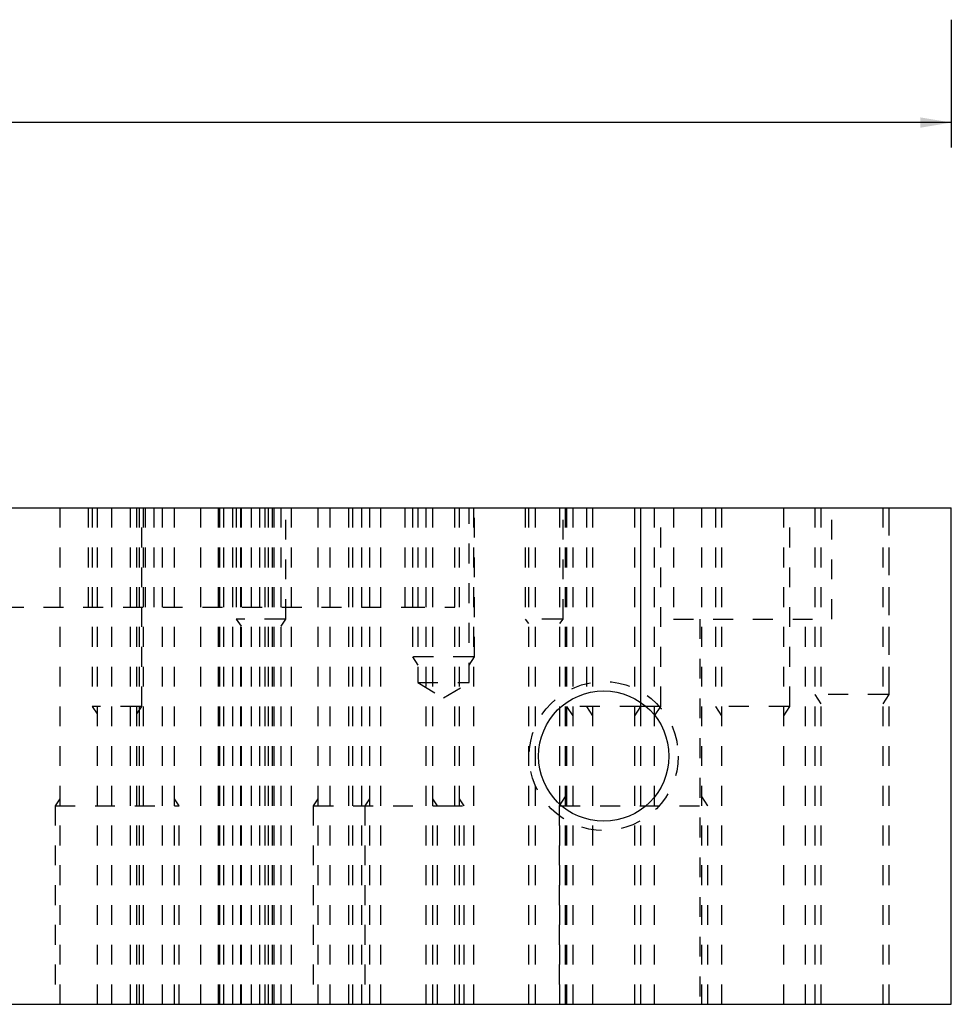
# Model space of a CAD drawing. Header units: inches. Extents: x 1802 to 2468, y -253 to -72.
# Tile 534 of 570: x 2398.27 to 2402.96, y -199.46 to -194.5. Entities that reach past the tile are written whole.
import ezdxf

# ---------------------------------------------------------------- set-up
doc = ezdxf.new("R2010")
doc.units = ezdxf.units.IN
doc.header["$LTSCALE"] = 0.5
doc.header["$MEASUREMENT"] = 0
doc.linetypes.add('HIDDEN', pattern=[0.225, 0.15, -0.075])
for name, color, linetype in [('SID-M-D', 42, 'Continuous'), ('SID-M-H', 4, 'HIDDEN'), ('SID-M-S', 105, 'Continuous')]:
    doc.layers.add(name, color=color, linetype=linetype)

msp = doc.modelspace()

# ---------------------------------------------------------------- linework, layer by layer
at = {"layer": 'SID-M-D'}
for p, q in [((2402.96353, -194.50117), (2402.96353, -195.14403)), ((2402.96353, -195.01903), (2394.48433, -195.01903))]:
    msp.add_line(p, q, dxfattribs=at)
msp.add_solid([(2402.96353, -195.01903), (2402.80753, -194.99303), (2402.80753, -195.04503)], dxfattribs=at)
at = {"layer": 'SID-M-H'}
for p, q in [((2398.47448, -196.95887), (2398.47448, -199.45887)), ((2398.6194, -197.45887), (2398.6194, -196.95887)), ((2398.63803, -196.95887), (2398.63803, -197.95887)), ((2398.66253, -196.95887), (2398.66253, -199.45887)), ((2398.73637, -199.45887), (2398.73637, -196.95887)), ((2398.83137, -199.45887), (2398.83137, -196.95887)), ((2398.83137, -199.45887), (2398.83137, -196.95887)), ((2398.86353, -199.45887), (2398.86353, -196.95887)), ((2398.87637, -199.45887), (2398.87637, -196.95887)), ((2398.88803, -197.95887), (2398.88803, -196.95887)), ((2398.89637, -199.45887), (2398.89637, -196.95887)), ((2398.90666, -197.45887), (2398.90666, -196.95887)), ((2398.95053, -197.45887), (2398.95053, -196.95887)), ((2398.99137, -199.45887), (2398.99137, -196.95887)), ((2399.05258, -199.45887), (2399.05258, -196.95887)), ((2399.1857, -199.45887), (2399.1857, -196.95887)), ((2399.27303, -196.95887), (2399.27303, -199.45887)), ((2399.2807, -199.45887), (2399.2807, -196.95887)), ((2399.3007, -199.45887), (2399.3007, -196.95887)), ((2399.3457, -199.45887), (2399.3457, -196.95887)), ((2399.3457, -199.45887), (2399.3457, -196.95887)), ((2399.36353, -196.95887), (2399.36353, -197.51887)), ((2399.38637, -199.45887), (2399.38637, -196.95887)), ((2399.38803, -196.95887), (2399.38803, -199.45887)), ((2399.4407, -199.45887), (2399.4407, -196.95887)), ((2399.48137, -199.45887), (2399.48137, -196.95887)), ((2399.48137, -199.45887), (2399.48137, -196.95887)), ((2399.50728, -196.95887), (2399.50728, -199.45887)), ((2399.52637, -199.45887), (2399.52637, -196.95887)), ((2399.54637, -199.45887), (2399.54637, -196.95887)), ((2399.55403, -199.45887), (2399.55403, -196.95887)), ((2399.58903, -199.45887), (2399.58903, -196.95887)), ((2399.61353, -197.51887), (2399.61353, -196.95887)), ((2399.64137, -199.45887), (2399.64137, -196.95887)), ((2399.77448, -196.95887), (2399.77448, -199.45887)), ((2399.8357, -199.45887), (2399.8357, -196.95887)), ((2399.9307, -199.45887), (2399.9307, -196.95887)), ((2399.9507, -199.45887), (2399.9507, -196.95887)), ((2399.9957, -199.45887), (2399.9957, -196.95887)), ((2399.9957, -199.45887), (2399.9957, -196.95887)), ((2400.03448, -196.95887), (2400.03448, -199.45887)), ((2400.0907, -199.45887), (2400.0907, -196.95887)), ((2400.21353, -197.45887), (2400.21353, -196.95887)), ((2400.21353, -197.45887), (2400.21353, -196.95887)), ((2400.25052, -196.95887), (2400.25052, -197.70887)), ((2400.27827, -196.95887), (2400.27827, -197.83887)), ((2400.31978, -199.45887), (2400.31978, -196.95887)), ((2400.35258, -199.45887), (2400.35258, -196.95887)), ((2400.46353, -199.45887), (2400.46353, -196.95887)), ((2400.48758, -199.45887), (2400.48758, -196.95887)), ((2400.53527, -197.83887), (2400.53527, -196.95887)), ((2400.55728, -196.95887), (2400.55728, -199.45887)), ((2400.56302, -197.70887), (2400.56302, -196.95887)), ((2400.81853, -196.95887), (2400.81853, -197.51887)), ((2400.83403, -196.95887), (2400.83403, -199.45887)), ((2400.86978, -199.45887), (2400.86978, -196.95887)), ((2400.99303, -199.45887), (2400.99303, -196.95887)), ((2401.00853, -197.51887), (2401.00853, -196.95887)), ((2401.01978, -196.95887), (2401.01978, -199.45887)), ((2401.02603, -196.95887), (2401.02603, -199.45887)), ((2401.02603, -196.95887), (2401.02603, -197.95887)), ((2401.05728, -196.95887), (2401.05728, -199.45887)), ((2401.12603, -196.95887), (2401.12603, -197.95887)), ((2401.15728, -196.95887), (2401.15728, -199.45887)), ((2401.36978, -199.45887), (2401.36978, -196.95887)), ((2401.40103, -199.45887), (2401.40103, -196.95887)), ((2401.40103, -197.95887), (2401.40103, -196.95887)), ((2401.46978, -199.45887), (2401.46978, -196.95887)), ((2401.50103, -197.95887), (2401.50103, -196.95887)), ((2401.56503, -196.95887), (2401.56503, -197.51887)), ((2401.70728, -199.45887), (2401.70728, -196.95887)), ((2401.77603, -196.95887), (2401.77603, -197.95887)), ((2401.80728, -196.95887), (2401.80728, -199.45887)), ((2402.11978, -199.45887), (2402.11978, -196.95887)), ((2402.15103, -197.95887), (2402.15103, -196.95887)), ((2402.27603, -196.95887), (2402.27603, -199.45887)), ((2402.27603, -196.95887), (2402.27603, -197.89887)), ((2402.30728, -196.95887), (2402.30728, -199.45887)), ((2402.36203, -197.51887), (2402.36203, -196.95887)), ((2402.61978, -199.45887), (2402.61978, -196.95887)), ((2402.65103, -199.45887), (2402.65103, -196.95887)), ((2402.65103, -197.89887), (2402.65103, -196.95887)), ((2392.9934, -197.45887), (2400.21353, -197.45887)), ((2400.21353, -197.45887), (2400.46353, -197.45887)), ((2399.36353, -197.51887), (2399.38803, -197.55562)), ((2399.60598, -197.51887), (2399.36353, -197.51887)), ((2399.58903, -197.55562), (2399.61353, -197.51887)), ((2399.61353, -197.51887), (2399.60599, -197.51887)), ((2400.81853, -197.51887), (2400.83403, -197.54212)), ((2400.99303, -197.54212), (2401.00853, -197.51887)), ((2401.00853, -197.51887), (2401.0013, -197.51887)), ((2401.56503, -197.51887), (2402.36203, -197.51887)), ((2401.69803, -197.51887), (2401.69803, -199.45887)), ((2402.22903, -199.45887), (2402.22903, -197.51887)), ((2400.25052, -197.70887), (2400.27827, -197.7505)), ((2400.53527, -197.7505), (2400.56302, -197.70887)), ((2400.56302, -197.70887), (2400.55608, -197.70887)), ((2400.27827, -197.83887), (2400.53527, -197.83887)), ((2400.27827, -197.83887), (2400.40677, -197.91608)), ((2400.40677, -197.91608), (2400.53527, -197.83887)), ((2402.27603, -197.89887), (2402.30728, -197.94575)), ((2402.61978, -197.94575), (2402.65103, -197.89887)), ((2402.65103, -197.89887), (2402.64408, -197.89887)), ((2398.63803, -197.95887), (2398.66253, -197.99562)), ((2398.86353, -197.99562), (2398.88803, -197.95887)), ((2398.88803, -197.95887), (2398.88049, -197.95887)), ((2401.02603, -197.95887), (2401.05728, -198.00575)), ((2401.12603, -197.95887), (2401.15728, -198.00575)), ((2401.36978, -198.00575), (2401.40103, -197.95887)), ((2401.40103, -197.95887), (2401.39408, -197.95887)), ((2401.46978, -198.00575), (2401.50103, -197.95887)), ((2401.50103, -197.95887), (2401.49408, -197.95887)), ((2401.77603, -197.95887), (2401.80728, -198.00575)), ((2402.11978, -198.00575), (2402.15103, -197.95887)), ((2402.15103, -197.95887), (2402.14408, -197.95887)), ((2398.47448, -198.4237), (2398.45103, -198.45887)), ((2399.07603, -198.45887), (2399.05258, -198.4237)), ((2399.77448, -198.4237), (2399.75103, -198.45887)), ((2400.03448, -198.4237), (2400.01103, -198.45887)), ((2400.37603, -198.45887), (2400.35258, -198.4237)), ((2400.51103, -198.45887), (2400.48758, -198.4237)), ((2401.01978, -198.412), (2400.98853, -198.45887)), ((2401.73853, -198.45887), (2401.70728, -198.412)), ((2398.45103, -198.45887), (2398.45103, -199.45887)), ((2398.45103, -198.45887), (2398.45286, -198.45887)), ((2399.07603, -199.45887), (2399.07603, -198.45887)), ((2399.75103, -198.45887), (2399.75103, -199.45887)), ((2399.75103, -198.45887), (2399.75286, -198.45887)), ((2400.01103, -198.45887), (2400.01103, -199.45887)), ((2400.37603, -199.45887), (2400.37603, -198.45887)), ((2400.37603, -198.45887), (2400.40305, -198.45887)), ((2400.51103, -199.45887), (2400.51103, -198.45887)), ((2400.98853, -198.45887), (2400.98853, -199.45887)), ((2400.98853, -198.45887), (2400.99574, -198.45887)), ((2401.73853, -199.45887), (2401.73853, -198.45887))]:
    msp.add_line(p, q, dxfattribs=at)
msp.add_circle((2401.21353, -198.20887), 0.375, dxfattribs=at)
for points, knots in [([(2401.00129, -197.51887), (2400.98071, -197.51887), (2400.94989, -197.51887), (2400.91353, -197.51887), (2400.87718, -197.51887), (2400.84636, -197.51887), (2400.82576, -197.51887), (2400.81853, -197.51887), (2400.81996, -197.51887), (2400.81853, -197.51887)], [0, 0, 0, 0, 0.1428408, 0.2857007, 0.4285606, 0.5714204, 0.7142803, 0.8571401, 1, 1, 1, 1]), ([(2400.55607, -197.70887), (2400.53587, -197.70887), (2400.50419, -197.70887), (2400.46386, -197.70887), (2400.41845, -197.70887), (2400.372, -197.70887), (2400.32865, -197.70887), (2400.29223, -197.70887), (2400.266, -197.70887), (2400.25227, -197.70887), (2400.25052, -197.70887), (2400.25087, -197.70887), (2400.25052, -197.70887)], [0, 0, 0, 0, 0.1052349, 0.21048402, 0.31573315, 0.42098227, 0.52623139, 0.63148051, 0.73672963, 0.84197876, 0.94722788, 1, 1, 1, 1]), ([(2402.64407, -197.89887), (2402.62373, -197.89887), (2402.59151, -197.89887), (2402.54979, -197.89887), (2402.50168, -197.89887), (2402.45073, -197.89887), (2402.40074, -197.89887), (2402.3554, -197.89887), (2402.31808, -197.89887), (2402.29155, -197.89887), (2402.27778, -197.89887), (2402.27603, -197.89887), (2402.27638, -197.89887), (2402.27603, -197.89887)], [0, 0, 0, 0, 0.095222, 0.1904501, 0.2856781, 0.3809062, 0.4761343, 0.5713624, 0.6665905, 0.7618185, 0.8570466, 0.9522747, 1, 1, 1, 1]), ([(2398.88049, -197.95887), (2398.85879, -197.95887), (2398.82553, -197.95887), (2398.78474, -197.95887), (2398.74132, -197.95887), (2398.70053, -197.95887), (2398.66727, -197.95887), (2398.64557, -197.95887), (2398.63803, -197.95887), (2398.63951, -197.95887), (2398.63803, -197.95887)], [0, 0, 0, 0, 0.1249989, 0.2499991, 0.3749992, 0.4999994, 0.6249995, 0.7499997, 0.8749998, 1, 1, 1, 1]), ([(2401.39406, -197.95887), (2401.37373, -197.95887), (2401.34151, -197.95887), (2401.29979, -197.95887), (2401.25168, -197.95887), (2401.20073, -197.95887), (2401.15074, -197.95887), (2401.1054, -197.95887), (2401.06808, -197.95887), (2401.04155, -197.95887), (2401.02778, -197.95887), (2401.02603, -197.95887), (2401.02638, -197.95887), (2401.02603, -197.95887)], [0, 0, 0, 0, 0.0952166, 0.1904453, 0.2856739, 0.3809026, 0.4761312, 0.5713598, 0.6665885, 0.7618171, 0.8570458, 0.9522744, 1, 1, 1, 1]), ([(2401.49407, -197.95887), (2401.47373, -197.95887), (2401.44151, -197.95887), (2401.40103, -197.95887), (2401.41507, -197.95887), (2401.40103, -197.95887)], [0, 0, 0, 0, 0.3363522, 0.6727353, 1, 1, 1, 1]), ([(2402.14407, -197.95887), (2402.12373, -197.95887), (2402.09151, -197.95887), (2402.04979, -197.95887), (2402.00168, -197.95887), (2401.95073, -197.95887), (2401.90074, -197.95887), (2401.8554, -197.95887), (2401.81808, -197.95887), (2401.79155, -197.95887), (2401.77778, -197.95887), (2401.77603, -197.95887), (2401.77638, -197.95887), (2401.77603, -197.95887)], [0, 0, 0, 0, 0.0952198, 0.1904481, 0.2856764, 0.3809048, 0.4761331, 0.5713614, 0.6665897, 0.761818, 0.8570463, 0.9522746, 1, 1, 1, 1]), ([(2398.45286, -198.45887), (2398.46739, -198.45887), (2398.49576, -198.45887), (2398.53666, -198.45887), (2398.58816, -198.45887), (2398.64786, -198.45887), (2398.71297, -198.45887), (2398.78045, -198.45887), (2398.84713, -198.45887), (2398.90991, -198.45887), (2398.96584, -198.45887), (2399.01231, -198.45887), (2399.04715, -198.45887), (2399.06872, -198.45887), (2399.07603, -198.45887), (2399.07461, -198.45887), (2399.07603, -198.45887)], [0, 0, 0, 0, 0.0714294, 0.1428579, 0.2142864, 0.2857149, 0.3571434, 0.4285719, 0.5000005, 0.571429, 0.6428575, 0.714286, 0.7857145, 0.857143, 0.9285715, 1, 1, 1, 1]), ([(2399.75286, -198.45887), (2399.76739, -198.45887), (2399.79576, -198.45887), (2399.83666, -198.45887), (2399.88816, -198.45887), (2399.94786, -198.45887), (2400.01297, -198.45887), (2400.08045, -198.45887), (2400.14713, -198.45887), (2400.20991, -198.45887), (2400.26584, -198.45887), (2400.31231, -198.45887), (2400.34715, -198.45887), (2400.36872, -198.45887), (2400.37603, -198.45887), (2400.37461, -198.45887), (2400.37603, -198.45887)], [0, 0, 0, 0, 0.0714293, 0.1428578, 0.2142863, 0.2857148, 0.3571433, 0.4285718, 0.5000004, 0.5714289, 0.6428574, 0.7142859, 0.7857144, 0.857143, 0.9285715, 1, 1, 1, 1]), ([(2400.40303, -198.45887), (2400.44816, -198.45887), (2400.48239, -198.45887), (2400.50377, -198.45887), (2400.51103, -198.45887), (2400.50963, -198.45887), (2400.51103, -198.45887)], [0, 0, 0, 0, 0.2500424, 0.5000282, 0.7500141, 1, 1, 1, 1]), ([(2400.99573, -198.45887), (2401.01708, -198.45887), (2401.05173, -198.45887), (2401.09837, -198.45887), (2401.15519, -198.45887), (2401.22002, -198.45887), (2401.29037, -198.45887), (2401.36353, -198.45887), (2401.43669, -198.45887), (2401.50704, -198.45887), (2401.57187, -198.45887), (2401.6287, -198.45887), (2401.67533, -198.45887), (2401.70999, -198.45887), (2401.73132, -198.45887), (2401.73853, -198.45887), (2401.73713, -198.45887), (2401.73853, -198.45887)], [0, 0, 0, 0, 0.0666673, 0.1333339, 0.2000006, 0.2666672, 0.3333338, 0.4000004, 0.466667, 0.5333337, 0.6000003, 0.6666669, 0.7333335, 0.8000001, 0.8666668, 0.9333334, 1, 1, 1, 1])]:
    msp.add_open_spline(points, degree=3, knots=knots, dxfattribs=at)
at = {"layer": 'SID-M-S'}
for p, q in [((2385.46353, -196.95887), (2402.96353, -196.95887)), ((2402.96353, -199.45887), (2402.96353, -196.95887)), ((2385.46353, -199.45887), (2402.96353, -199.45887))]:
    msp.add_line(p, q, dxfattribs=at)
msp.add_circle((2401.21353, -198.20887), 0.3281, dxfattribs=at)

doc.saveas('drawing.dxf')
